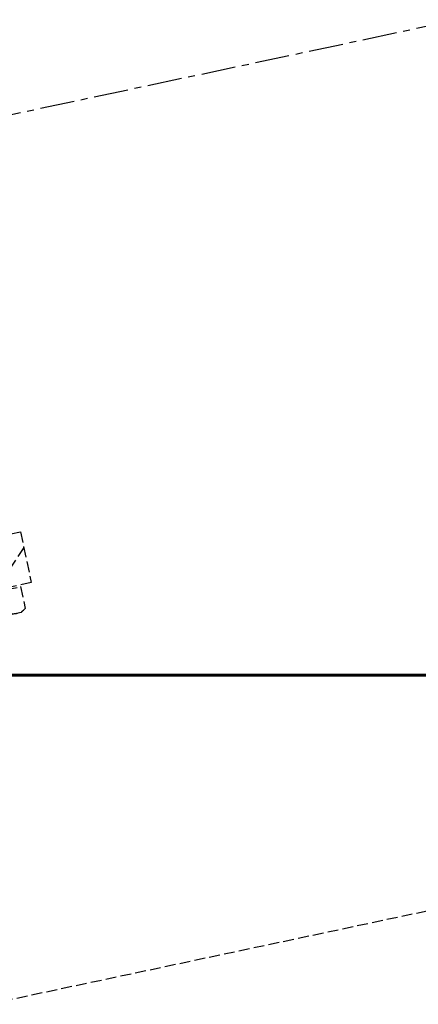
# Model space of a CAD drawing. Header units: millimetres. Extents: x -50096 to 615650, y 194565 to 243945.
# Tile 345 of 354: x 261303 to 261487, y 221106 to 221562. Entities that reach past the tile are written whole.
import ezdxf

# ---------------------------------------------------------------- set-up
doc = ezdxf.new("R2010")
doc.units = ezdxf.units.MM
doc.linetypes.add('ГТО-1 Пунктир', pattern=[7, 5, -2])
doc.linetypes.add('осевая', pattern=[50.8, 31.75, -6.35, 6.35, -6.35])
for name, color, linetype, lineweight in [('ГТО-2_Бетон_060', 3, 'Continuous', 60), ('ГТО-2_Оси_025', 6, 'осевая', 25), ('ГТО-2_Размеры_035', 2, 'Continuous', 35), ('ОГОС_Пунктир_025', 151, 'ГТО-1 Пунктир', 25)]:
    doc.layers.add(name, color=color, linetype=linetype, lineweight=lineweight)

# ---------------------------------------------------------------- blocks, each defined once
blk = doc.blocks.new('ОГСО_Затвор_План')
at = {"layer": 'ГТО-2_Оси_025', "ltscale": 0.5}
blk.add_line((1439.69, 0), (-1270.3, 0), dxfattribs=at)
at = {"layer": 'ОГОС_Пунктир_025'}
for p, q in [((-745.67, -189.5), (-734.17, -189.5)), ((-734.17, -189.5), (-734.17, -213.5)), ((-734.17, -196.84), (-745.67, -208.34)), ((-734.17, -213.5), (-745.67, -213.5)), ((-774, -214.3), (-739.35, -214.3)), ((-739.35, -214.3), (-739.35, -224.66)), ((-741.67, -226), (-771.67, -226)), ((-739.35, -224.66), (-741.67, -226))]:
    blk.add_line(p, q, dxfattribs=at)
blk.add_lwpolyline([(-794.62, -400), (-110.3, -400)], dxfattribs=at)
blk.add_arc((-743.68, -218.34), 7.66, 235.5531, 295.5531, dxfattribs=at)
blk = doc.blocks.new('A$C1AA538EC')
at = {"layer": 'ГТО-2_Размеры_035', "rotation": 11.99999999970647}
blk.add_blockref('ОГСО_Затвор_План', (6013.36, -11100.07), dxfattribs=at)

msp = doc.modelspace()

# ---------------------------------------------------------------- linework, layer by layer
at = {"layer": 'ГТО-2_Бетон_060', "elevation": 0}
msp.add_lwpolyline([(260468.45, 223758.39), (263468.45, 223758.39), (263468.45, 221258.39), (260468.45, 221258.39), (260468.45, 223758.39)], dxfattribs=at)

# ---------------------------------------------------------------- block references
at = {"layer": 'ГТО-2_Размеры_035'}
msp.add_blockref('A$C1AA538EC', (255968.45, 232762.78), dxfattribs=at)

doc.saveas('drawing.dxf')
